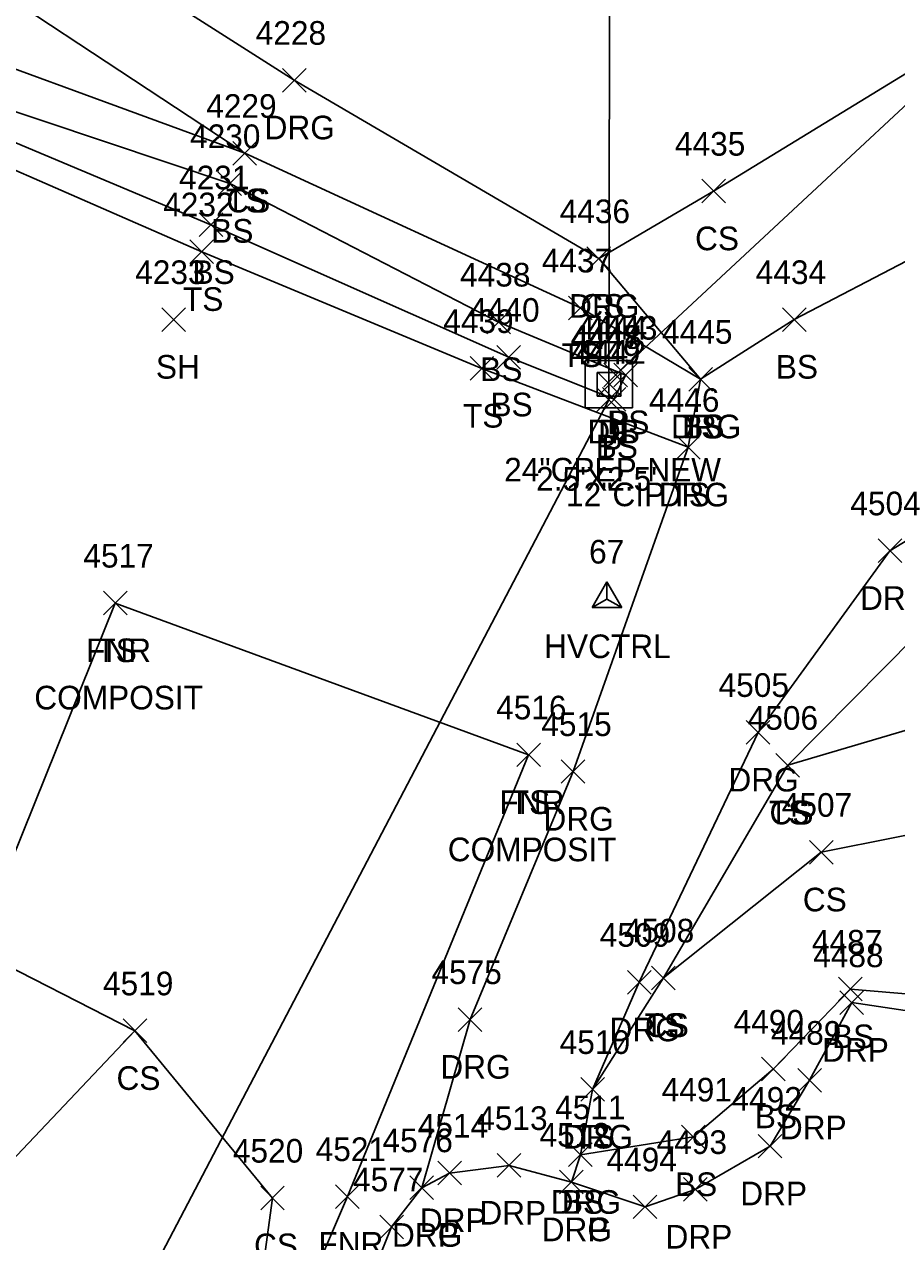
# Model space of a CAD drawing. Extents: x 49137 to 50946, y 9590 to 10709.
# Drawn here: x 50130.2 to 50204, y 10323.2 to 10426.2 of the extents above; entities that cross this region are included whole.
import ezdxf

# ---------------------------------------------------------------- set-up
doc = ezdxf.new("R2010")
doc.units = 0
for name, color, linetype in [('C_A', 7, 'Continuous'), ('C_I', 7, 'Continuous'), ('CPSM', 7, 'Continuous'), ('D_A', 7, 'Continuous'), ('D_C', 7, 'Continuous'), ('D_I', 7, 'Continuous'), ('D_TIC', 7, 'Continuous'), ('DCP', 7, 'Continuous'), ('DS', 7, 'Continuous'), ('L_A', 7, 'Continuous'), ('L_C', 7, 'Continuous'), ('L_I', 7, 'Continuous'), ('L_TIC', 7, 'Continuous'), ('LELB', 7, 'Continuous'), ('LFNC', 7, 'Continuous'), ('R_A', 7, 'Continuous'), ('R_I', 7, 'Continuous'), ('R_TIC', 7, 'Continuous'), ('RDG', 7, 'Continuous'), ('RDP', 7, 'Continuous')]:
    doc.layers.add(name, color=color, linetype=linetype)

msp = doc.modelspace()

# ---------------------------------------------------------------- linework, layer by layer
at = {"layer": 'CPSM'}
for p, q in [((50178.24, 10376.88), (50179.49, 10379.05)), ((50180.74, 10376.88), (50179.49, 10379.05)), ((50179.49, 10377.6), (50179.49, 10379.05)), ((50178.24, 10376.88), (50179.49, 10377.6)), ((50178.24, 10376.88), (50180.74, 10376.88)), ((50179.49, 10377.6), (50179.49, 10377.6)), ((50179.49, 10377.6), (50180.74, 10376.88))]:
    msp.add_line(p, q, dxfattribs=at)
at = {"layer": 'D_TIC'}
for points in [[(50179.22, 10395.54), (50181.22, 10397.54)], [(50181.22, 10395.54), (50179.22, 10397.54)], [(50178.73, 10394.76), (50180.73, 10396.76)], [(50180.73, 10394.76), (50178.73, 10396.76)], [(50178.64, 10393.45), (50180.64, 10395.45)], [(50180.64, 10393.45), (50178.64, 10395.45)]]:
    msp.add_lwpolyline(points, dxfattribs=at)
at = {"layer": 'DCP'}
for points in [[(49941.69, 9827.48), (50059.34, 9808.37), (50181.4, 9733.09), (50281.74, 9743.29), (50422.72, 9892.52), (50122.34, 10663.61), (50179.93, 10552.61), (50179.64, 10394.45), (50122.34, 10285.07), (50121.56, 10284.35)], [(50224.44, 10437.72), (50180.22, 10396.54)]]:
    msp.add_lwpolyline(points, dxfattribs=at)
at = {"layer": 'DS'}
for p, q in [((50177.66, 10397.76), (50181.66, 10397.76)), ((50177.66, 10393.76), (50177.66, 10397.76)), ((50181.66, 10397.76), (50181.66, 10393.76)), ((50178.66, 10394.76), (50178.66, 10396.76)), ((50178.66, 10396.76), (50180.66, 10396.76)), ((50180.66, 10396.76), (50180.66, 10394.76)), ((50179.67, 10395.76), (50179.67, 10395.76)), ((50179.67, 10395.76), (50179.67, 10395.76)), ((50180.66, 10394.76), (50178.66, 10394.76)), ((50181.66, 10393.76), (50177.66, 10393.76))]:
    msp.add_line(p, q, dxfattribs=at)
at = {"layer": 'L_TIC'}
for points in [[(50147.87, 10414.3), (50149.87, 10416.3)], [(50149.87, 10414.3), (50147.87, 10416.3)], [(50147.87, 10414.3), (50149.87, 10416.3)], [(50149.87, 10414.3), (50147.87, 10416.3)], [(50146.59, 10411.74), (50148.59, 10413.74)], [(50148.59, 10411.74), (50146.59, 10413.74)], [(50187.5, 10411.1), (50189.5, 10413.1)], [(50189.5, 10411.1), (50187.5, 10413.1)], [(50145, 10408.25), (50147, 10410.25)], [(50147, 10408.25), (50145, 10410.25)], [(50144.23, 10405.97), (50146.23, 10407.97)], [(50146.23, 10405.97), (50144.23, 10407.97)], [(50177.8, 10405.39), (50179.8, 10407.39)], [(50179.8, 10405.39), (50177.8, 10407.39)], [(50176.24, 10401.22), (50178.24, 10403.22)], [(50178.24, 10401.22), (50176.24, 10403.22)], [(50141.86, 10400.24), (50143.86, 10402.24)], [(50143.86, 10400.24), (50141.86, 10402.24)], [(50169.33, 10400.03), (50171.33, 10402.03)], [(50171.33, 10400.03), (50169.33, 10402.03)], [(50194.33, 10400.24), (50196.33, 10402.24)], [(50196.33, 10400.24), (50194.33, 10402.24)], [(50170.19, 10397.05), (50172.19, 10399.05)], [(50172.19, 10397.05), (50170.19, 10399.05)], [(50167.91, 10396.1), (50169.91, 10398.1)], [(50169.91, 10396.1), (50167.91, 10398.1)], [(50180.07, 10395.54), (50182.07, 10397.54)], [(50182.07, 10395.54), (50180.07, 10397.54)], [(50180.07, 10395.54), (50182.07, 10397.54)], [(50182.07, 10395.54), (50180.07, 10397.54)], [(50186.41, 10395.19), (50188.41, 10397.19)], [(50188.41, 10395.19), (50186.41, 10397.19)], [(50186.41, 10395.19), (50188.41, 10397.19)], [(50188.41, 10395.19), (50186.41, 10397.19)], [(50179.1, 10393.5), (50181.1, 10395.5)], [(50181.1, 10393.5), (50179.1, 10395.5)], [(50185.37, 10389.43), (50187.37, 10391.43)], [(50187.37, 10389.43), (50185.37, 10391.43)], [(50136.91, 10376.26), (50138.91, 10378.26)], [(50138.91, 10376.26), (50136.91, 10378.26)], [(50136.91, 10376.26), (50138.91, 10378.26)], [(50138.91, 10376.26), (50136.91, 10378.26)], [(50171.87, 10363.42), (50173.87, 10365.42)], [(50173.87, 10363.42), (50171.87, 10365.42)], [(50171.87, 10363.42), (50173.87, 10365.42)], [(50173.87, 10363.42), (50171.87, 10365.42)], [(50193.78, 10362.54), (50195.78, 10364.54)], [(50195.78, 10362.54), (50193.78, 10364.54)], [(50193.78, 10362.54), (50195.78, 10364.54)], [(50195.78, 10362.54), (50193.78, 10364.54)], [(50196.61, 10355.18), (50198.61, 10357.18)], [(50198.61, 10355.18), (50196.61, 10357.18)], [(50183.26, 10344.55), (50185.26, 10346.55)], [(50185.26, 10344.55), (50183.26, 10346.55)], [(50183.26, 10344.55), (50185.26, 10346.55)], [(50185.26, 10344.55), (50183.26, 10346.55)], [(50199.07, 10343.61), (50201.07, 10345.61)], [(50201.07, 10343.61), (50199.07, 10345.61)], [(50138.58, 10340.08), (50140.58, 10342.08)], [(50140.58, 10340.08), (50138.58, 10342.08)], [(50138.58, 10340.08), (50140.58, 10342.08)], [(50140.58, 10340.08), (50138.58, 10342.08)], [(50192.55, 10336.84), (50194.55, 10338.84)], [(50194.55, 10336.84), (50192.55, 10338.84)], [(50177.27, 10335.12), (50179.27, 10337.12)], [(50179.27, 10335.12), (50177.27, 10337.12)], [(50185.8, 10331.1), (50187.8, 10333.1)], [(50187.8, 10331.1), (50185.8, 10333.1)], [(50176.24, 10329.6), (50178.24, 10331.6)], [(50178.24, 10329.6), (50176.24, 10331.6)], [(50150.21, 10325.93), (50152.21, 10327.93)], [(50152.21, 10325.93), (50150.21, 10327.93)], [(50156.55, 10326.06), (50158.55, 10328.06)], [(50158.55, 10326.06), (50156.55, 10328.06)]]:
    msp.add_lwpolyline(points, dxfattribs=at)
at = {"layer": 'LELB'}
for points in [[(50015.1, 10499.04), (50034.23, 10512.6), (50055.65, 10504.7), (50078.84, 10493.44), (50077.84, 10472.73), (50101.97, 10449.68), (50118.38, 10435.4), (50148.87, 10415.3)], [(49990.2, 10501.29), (49995.79, 10490.37), (50015.16, 10492.78), (50039, 10474.29), (50057.87, 10465.32), (50068.06, 10442.78), (50097.45, 10429.13), (50115.48, 10422.07), (50146, 10409.25), (50171.19, 10398.05), (50180.1, 10394.5), (50181.07, 10396.54)], [(50061.49, 10473.05), (50073.5, 10455.32), (50099.28, 10434.68), (50116.24, 10427.26), (50148.87, 10415.3), (50177.24, 10402.22), (50187.41, 10396.19)], [(50057.87, 10465.32), (50070.63, 10448.94), (50097.8, 10431.33), (50115.71, 10423.44), (50147.59, 10412.74), (50170.33, 10401.03), (50181.07, 10396.54)], [(50068.06, 10442.78), (50097.31, 10427.57), (50115.29, 10420.05), (50145.23, 10406.97), (50168.91, 10397.1), (50186.37, 10390.43)], [(50228.06, 10435.89), (50210.76, 10425.71), (50188.5, 10412.1), (50178.8, 10406.39)], [(50234.37, 10417.11), (50215.68, 10411.83), (50195.33, 10401.24), (50187.41, 10396.19)], [(50270.01, 10401.29), (50240.73, 10390.59), (50219.39, 10384), (50208.28, 10377.18), (50194.78, 10363.54), (50184.26, 10345.55), (50178.27, 10336.12)], [(50268.88, 10383.08), (50256.29, 10365.77), (50242.46, 10360.53), (50234.03, 10363.65), (50214.34, 10369.33), (50194.78, 10363.54)], [(50172.87, 10364.42), (50137.91, 10377.26)], [(50273.27, 10368.75), (50264.18, 10357.92), (50262.98, 10341.32), (50257.84, 10335.32), (50250.01, 10334.5), (50248.86, 10331.61), (50232.12, 10338.15), (50232.53, 10339.28), (50209.06, 10343.83), (50200.07, 10344.61), (50193.55, 10337.84), (50186.8, 10332.1), (50177.24, 10330.6)], [(50256.29, 10365.77), (50257.27, 10343.88), (50250.31, 10336.18), (50233.68, 10340.76), (50227.42, 10349.79), (50210.63, 10358.79), (50197.61, 10356.18), (50184.26, 10345.55)], [(50126.11, 10347.95), (50139.58, 10341.08), (50151.21, 10326.93), (50148.29, 10305.43)], [(50139.58, 10341.08), (50116.58, 10316.81), (50105.5, 10295.62)]]:
    msp.add_lwpolyline(points, dxfattribs=at)
at = {"layer": 'LFNC'}
for points in [[(50137.91, 10377.26), (50126.11, 10347.95), (50114.06, 10317.82), (50105.5, 10295.62), (50093.25, 10266.24)], [(50172.87, 10364.42), (50157.55, 10327.06), (50148.29, 10305.43), (50142.46, 10290.72), (50136.66, 10275.04), (50130.8, 10260.42), (50125.3, 10245.18), (50122.78, 10239.77), (50125.06, 10237.74)]]:
    msp.add_lwpolyline(points, dxfattribs=at)
at = {"layer": 'R_TIC'}
for points in [[(50152.05, 10420.48), (50154.05, 10422.48)], [(50154.05, 10420.48), (50152.05, 10422.48)], [(50177.8, 10405.39), (50179.8, 10407.39)], [(50179.8, 10405.39), (50177.8, 10407.39)], [(50186.41, 10395.19), (50188.41, 10397.19)], [(50188.41, 10395.19), (50186.41, 10397.19)], [(50185.37, 10389.43), (50187.37, 10391.43)], [(50187.37, 10389.43), (50185.37, 10391.43)], [(50202.41, 10380.68), (50204.41, 10382.68)], [(50204.41, 10380.68), (50202.41, 10382.68)], [(50191.27, 10365.32), (50193.27, 10367.32)], [(50193.27, 10365.32), (50191.27, 10367.32)], [(50175.63, 10362.01), (50177.63, 10364.01)], [(50177.63, 10362.01), (50175.63, 10364.01)], [(50181.22, 10344.19), (50183.22, 10346.19)], [(50183.22, 10344.19), (50181.22, 10346.19)], [(50199.19, 10342.46), (50201.19, 10344.46)], [(50201.19, 10342.46), (50199.19, 10344.46)], [(50166.91, 10341.03), (50168.91, 10343.03)], [(50168.91, 10341.03), (50166.91, 10343.03)], [(50195.62, 10335.9), (50197.62, 10337.9)], [(50197.62, 10335.9), (50195.62, 10337.9)], [(50177.27, 10335.12), (50179.27, 10337.12)], [(50179.27, 10335.12), (50177.27, 10337.12)], [(50192.28, 10330.32), (50194.28, 10332.32)], [(50194.28, 10330.32), (50192.28, 10332.32)], [(50176.24, 10329.6), (50178.24, 10331.6)], [(50178.24, 10329.6), (50176.24, 10331.6)], [(50170.21, 10328.69), (50172.21, 10330.69)], [(50172.21, 10328.69), (50170.21, 10330.69)], [(50165.18, 10328.05), (50167.18, 10330.05)], [(50167.18, 10328.05), (50165.18, 10330.05)], [(50175.48, 10327.28), (50177.48, 10329.28)], [(50177.48, 10327.28), (50175.48, 10329.28)], [(50175.48, 10327.28), (50177.48, 10329.28)], [(50177.48, 10327.28), (50175.48, 10329.28)], [(50162.83, 10326.81), (50164.83, 10328.81)], [(50164.83, 10326.81), (50162.83, 10328.81)], [(50162.83, 10326.81), (50164.83, 10328.81)], [(50164.83, 10326.81), (50162.83, 10328.81)], [(50185.95, 10326.66), (50187.95, 10328.66)], [(50187.95, 10326.66), (50185.95, 10328.66)], [(50181.71, 10325.19), (50183.71, 10327.19)], [(50183.71, 10325.19), (50181.71, 10327.19)], [(50160.28, 10323.49), (50162.28, 10325.49)], [(50162.28, 10323.49), (50160.28, 10325.49)]]:
    msp.add_lwpolyline(points, dxfattribs=at)
at = {"layer": 'RDG'}
for points in [[(50042.27, 10541.32), (50038.17, 10529.08), (50037.87, 10527.96), (50013.61, 10528.66), (50010.98, 10508.86), (50032.16, 10519.11), (50037.23, 10517.69), (50054.46, 10512.12), (50078.84, 10493.44), (50088.68, 10485.43), (50104.6, 10459.25), (50121.3, 10441.69), (50153.05, 10421.48), (50178.8, 10406.39), (50187.41, 10396.19), (50186.37, 10390.43), (50176.63, 10363.01), (50167.91, 10342.03), (50163.83, 10327.81)], [(50269.98, 10409.26), (50238.23, 10399.59), (50218.39, 10390.84), (50203.41, 10381.68), (50192.27, 10366.32), (50182.22, 10345.19), (50178.27, 10336.12), (50177.24, 10330.6), (50176.48, 10328.28)]]:
    msp.add_lwpolyline(points, dxfattribs=at)
at = {"layer": 'RDP'}
msp.add_lwpolyline([(50268.76, 10334.96), (50257.86, 10332.02), (50248.54, 10331.1), (50231.46, 10336.06), (50208.08, 10342.3), (50200.19, 10343.46), (50196.62, 10336.9), (50193.28, 10331.32), (50186.95, 10327.66), (50182.71, 10326.19), (50176.48, 10328.28), (50171.21, 10329.69), (50166.18, 10329.05), (50163.83, 10327.81), (50161.28, 10324.49), (50147.71, 10290.49), (50135.78, 10255.06), (50128.95, 10234.24), (50121.43, 10210.52), (50116.37, 10201.09), (50105.59, 10180.05)], dxfattribs=at)

# ---------------------------------------------------------------- texts
at = {"layer": 'C_A'}
msp.add_text('HVCTRL', height=2, dxfattribs=at).set_placement((50174.18, 10372.6))
at = {"layer": 'C_I'}
msp.add_text('67', height=2, dxfattribs=at).set_placement((50177.98, 10380.6))
at = {"layer": 'D_A'}
for s, p in [('P', (50179.6, 10391.54)), ('DIB', (50177.83, 10390.76)), ('DI', (50178.73, 10390.76)), ('P', (50179.02, 10389.45))]:
    msp.add_text(s, height=2, dxfattribs=at).set_placement(p)
at = {"layer": 'D_C'}
for s, p in [('24"CPEP-NEW', (50170.8, 10387.54)), ("2.5'X2.5'", (50173.5, 10386.76)), ('12"CIP', (50176.03, 10385.45))]:
    msp.add_text(s, height=2, dxfattribs=at).set_placement(p)
at = {"layer": 'D_I'}
for s, p in [('4444', (50176.96, 10399.54)), ('4447', (50176.41, 10398.76)), ('4448', (50176.47, 10398.76)), ('4449', (50176.37, 10397.45))]:
    msp.add_text(s, height=2, dxfattribs=at).set_placement(p)
at = {"layer": 'L_A'}
for s, p in [('TS', (50147.28, 10410.3)), ('CS', (50147.31, 10410.3)), ('BS', (50146.03, 10407.74)), ('CS', (50186.94, 10407.1)), ('BS', (50144.45, 10404.25)), ('TS', (50143.64, 10401.97)), ('CS', (50177.24, 10401.39)), ('TS', (50175.65, 10397.22)), ('SH', (50141.35, 10396.24)), ('BS', (50193.77, 10396.24)), ('BS', (50168.77, 10396.03)), ('TS', (50167.32, 10392.1)), ('BS', (50169.64, 10393.05)), ('BS', (50179.51, 10391.54)), ('BS', (50179.51, 10391.54)), ('TS', (50185.82, 10391.19)), ('BS', (50185.85, 10391.19)), ('BS', (50178.54, 10389.5)), ('TS', (50184.78, 10385.43)), ('FNR', (50135.45, 10372.26)), ('TS', (50136.32, 10372.26)), ('FNR', (50170.4, 10359.42)), ('TS', (50171.28, 10359.42)), ('TS', (50193.19, 10358.54)), ('CS', (50193.23, 10358.54)), ('CS', (50196.05, 10351.18)), ('TS', (50182.67, 10340.55)), ('CS', (50182.7, 10340.55)), ('BS', (50198.52, 10339.61)), ('CS', (50138.02, 10336.08)), ('CS', (50138.02, 10336.08)), ('BS', (50191.99, 10332.84)), ('TS', (50176.68, 10331.12)), ('BS', (50185.24, 10327.1)), ('BS', (50175.68, 10325.6)), ('CS', (50149.65, 10321.93)), ('FNR', (50155.09, 10322.06))]:
    msp.add_text(s, height=2, dxfattribs=at).set_placement(p)
at = {"layer": 'L_C'}
for p in [(50131.07, 10368.26), (50166.03, 10355.42)]:
    msp.add_text('COMPOSIT', height=2, dxfattribs=at).set_placement(p)
at = {"layer": 'L_I'}
for s, p in [('4229', (50145.61, 10418.3)), ('4229', (50145.61, 10418.3)), ('4230', (50144.24, 10415.74)), ('4435', (50185.24, 10415.1)), ('4231', (50143.31, 10412.25)), ('4232', (50141.97, 10409.97)), ('4436', (50175.49, 10409.39)), ('4437', (50173.98, 10405.22)), ('4233', (50139.6, 10404.24)), ('4438', (50167.07, 10404.03)), ('4434', (50192.07, 10404.24)), ('4440', (50167.85, 10401.05)), ('4439', (50165.65, 10400.1)), ('4443', (50177.81, 10399.54)), ('4443', (50177.81, 10399.54)), ('4445', (50184.15, 10399.19)), ('4445', (50184.15, 10399.19)), ('4442', (50176.84, 10397.5)), ('4446', (50183.05, 10393.43)), ('4517', (50135.22, 10380.26)), ('4517', (50135.22, 10380.26)), ('4516', (50170.12, 10367.42)), ('4516', (50170.12, 10367.42)), ('4506', (50191.39, 10366.54)), ('4506', (50191.39, 10366.54)), ('4507', (50194.27, 10359.18)), ('4508', (50180.92, 10348.55)), ('4508', (50180.92, 10348.55)), ('4487', (50196.82, 10347.61)), ('4519', (50136.88, 10344.08)), ('4519', (50136.88, 10344.08)), ('4490', (50190.2, 10340.84)), ('4510', (50175.49, 10339.12)), ('4491', (50184.11, 10335.1)), ('4511', (50175.11, 10333.6)), ('4520', (50147.86, 10329.93)), ('4521', (50154.86, 10330.06))]:
    msp.add_text(s, height=2, dxfattribs=at).set_placement(p)
at = {"layer": 'R_A'}
for s, p in [('DRG', (50150.54, 10416.48)), ('DRG', (50176.29, 10401.39)), ('DRG', (50184.9, 10391.19)), ('DRG', (50183.86, 10385.43)), ('DRG', (50200.89, 10376.68)), ('DRG', (50189.76, 10361.32)), ('DRG', (50174.12, 10358.01)), ('DRG', (50179.71, 10340.19)), ('DRP', (50197.68, 10338.46)), ('DRG', (50165.4, 10337.03)), ('DRP', (50194.11, 10331.9)), ('DRG', (50175.76, 10331.12)), ('DRP', (50190.76, 10326.32)), ('DRG', (50174.73, 10325.6)), ('DRP', (50168.7, 10324.69)), ('DRP', (50163.67, 10324.05)), ('DRG', (50173.97, 10323.28)), ('DRP', (50173.97, 10323.28)), ('DRG', (50161.31, 10322.81)), ('DRP', (50161.31, 10322.81)), ('DRP', (50184.44, 10322.66))]:
    msp.add_text(s, height=2, dxfattribs=at).set_placement(p)
at = {"layer": 'R_I'}
for s, p in [('4228', (50149.79, 10424.48)), ('4436', (50175.49, 10409.39)), ('4445', (50184.15, 10399.19)), ('4446', (50183.05, 10393.43)), ('4504', (50200.07, 10384.68)), ('4505', (50188.93, 10369.32)), ('4515', (50173.94, 10366.01)), ('4509', (50178.88, 10348.19)), ('4488', (50196.93, 10346.46)), ('4575', (50164.65, 10345.03)), ('4489', (50193.36, 10339.9)), ('4510', (50175.49, 10339.12)), ('4511', (50175.11, 10333.6)), ('4492', (50190.02, 10334.32)), ('4513', (50168.52, 10332.69)), ('4514', (50163.49, 10332.05)), ('4576', (50160.51, 10330.81)), ('4576', (50160.51, 10330.81)), ('4512', (50173.79, 10331.28)), ('4512', (50173.79, 10331.28)), ('4493', (50183.69, 10330.66)), ('4494', (50179.45, 10329.19)), ('4577', (50158.02, 10327.49))]:
    msp.add_text(s, height=2, dxfattribs=at).set_placement(p)

doc.saveas('drawing.dxf')
